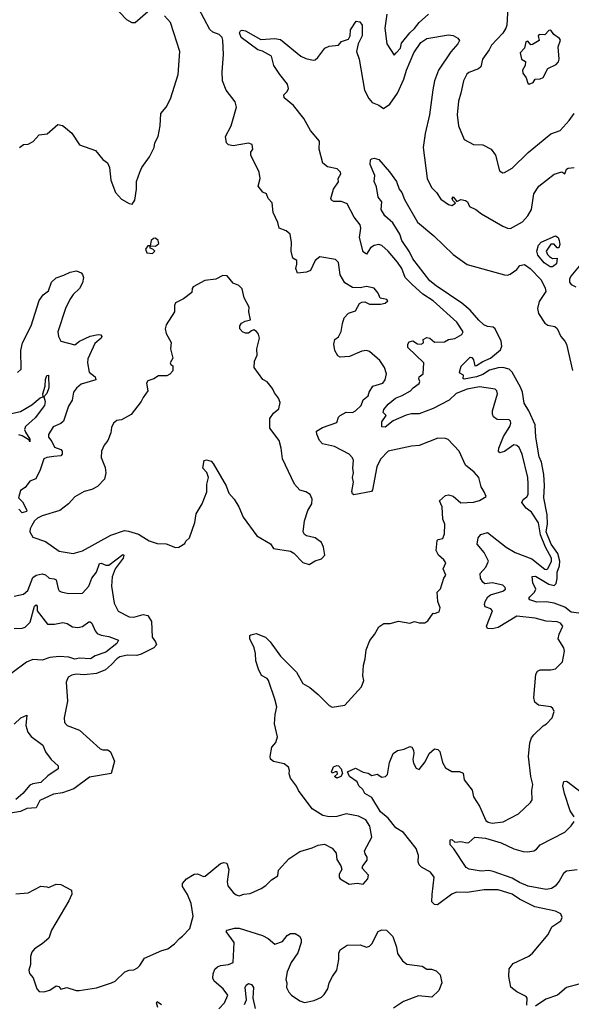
# Model space of a CAD drawing. Extents: x 1690054 to 1842981, y 782881 to 914114.
# Tile 407 of 656: x 1762490 to 1766046, y 890195 to 896550. Entities that reach past the tile are written whole.
import ezdxf

# ---------------------------------------------------------------- set-up
doc = ezdxf.new("R2010")
doc.units = 0

msp = doc.modelspace()

# ---------------------------------------------------------------- linework, layer by layer
at = {"layer": '0CON10XD'}
for points in [[(1765643.8, 896745), (1765631.2, 896515), (1765624.5, 896495), (1765605, 896461.9), (1765530.8, 896385), (1765517.1, 896355), (1765474.5, 896295), (1765463.1, 896245), (1765447.3, 896232.7), (1765385, 896210), (1765372, 896198), (1765351.9, 896155), (1765333.1, 896075), (1765318.1, 896025), (1765311.1, 895935), (1765319.2, 895865), (1765355, 895776.7), (1765415, 895744), (1765475, 895741.2), (1765530, 895715), (1765556.7, 895675), (1765583.9, 895573.9), (1765605, 895562.5), (1765615, 895563.3), (1765665, 895591.2), (1765768.3, 895691.7), (1765915, 895812.9), (1765975, 895834), (1766031.5, 895898.5), (1766065.4, 895944.6)], [(1763315, 896601.4), (1763235, 896530), (1763215, 896528.8), (1763179.7, 896549.7), (1763088, 896645)], [(1763519.4, 890620.6), (1763540, 890635), (1763585.8, 890685), (1763607.5, 890765), (1763594.4, 890845), (1763570.8, 890905), (1763538.6, 890955), (1763539.4, 890975), (1763565.8, 891005), (1763614.6, 891035.4), (1763635, 891036.9), (1763675, 891020.8), (1763685, 891022.5), (1763785, 891104), (1763805, 891110), (1763825, 891106.2), (1763837.1, 891065), (1763827.5, 890985), (1763830.9, 890960.9), (1763865, 890917.5), (1763885, 890902), (1763905, 890895.8), (1763935, 890906), (1763975, 890910), (1764047.3, 890942.7), (1764077.3, 890962.7), (1764112.1, 890997.9), (1764153.8, 891025), (1764159.3, 891060.7), (1764225, 891133.3), (1764295, 891181.2), (1764375.7, 891204.3), (1764415, 891223.3), (1764455, 891228.8), (1764503.9, 891203.9), (1764530.7, 891170.7), (1764535, 891130), (1764559.3, 891089.3), (1764567.5, 891065), (1764550, 891035), (1764550, 891015), (1764556.7, 891005), (1764615, 890970), (1764665, 890977.5), (1764705, 890970), (1764733.3, 891005), (1764739.5, 891029.5), (1764698.8, 891075), (1764701.7, 891088.3), (1764730, 891125), (1764730, 891145), (1764716.4, 891166.4), (1764713.3, 891185), (1764760, 891275), (1764747.5, 891345), (1764720.8, 891385), (1764675, 891408.6), (1764595, 891423.8), (1764535, 891407.5), (1764485, 891406), (1764445, 891413.8), (1764375, 891456.7), (1764286.7, 891575), (1764274.1, 891604.1), (1764236.7, 891655), (1764227, 891683), (1764230, 891705), (1764223.3, 891725), (1764195, 891747.5), (1764125, 891761.4), (1764107.5, 891777.5), (1764104.4, 891795), (1764115.5, 891854.5), (1764140.8, 891885), (1764151.7, 891921.7), (1764132.9, 892005), (1764137.1, 892065), (1764147.5, 892115), (1764135.7, 892165), (1764094.5, 892285), (1764085, 892297.3), (1764048.5, 892318.5), (1764028.6, 892358.6), (1764012.8, 892412.8), (1764010.2, 892460.2), (1764001.1, 892495), (1763972.9, 892555), (1763973.3, 892575), (1763979.3, 892580.7), (1764015, 892588), (1764073.8, 892565), (1764105, 892533.8), (1764171.2, 892441.2), (1764275, 892338.6), (1764315, 892265.7), (1764360.4, 892240.4), (1764415, 892195.8), (1764485, 892122.9), (1764505, 892113.6), (1764586.7, 892125), (1764693.8, 892245), (1764708.8, 892285), (1764702, 892315), (1764705.8, 892385), (1764717.5, 892425), (1764723.6, 892483.6), (1764746.4, 892543.6), (1764777.5, 892582.5), (1764805, 892632), (1764837.3, 892652.7), (1764877.8, 892652.2), (1764932.2, 892667.8), (1765005, 892655.6), (1765035, 892666.7), (1765065, 892657.9), (1765102.1, 892657.9), (1765120.3, 892669.7), (1765155, 892720), (1765165, 892717.5), (1765195, 892727.5), (1765201.2, 892755), (1765186.7, 892795), (1765181.2, 892855), (1765202.7, 892877.3), (1765224, 892945), (1765236.7, 892965), (1765219.4, 893005), (1765237.5, 893045), (1765225, 893064.2), (1765189.2, 893095), (1765175.6, 893125), (1765182.3, 893187.7), (1765188.8, 893195), (1765218.6, 893201.4), (1765227.7, 893232.3), (1765231.1, 893295), (1765217.4, 893327.4), (1765214.3, 893405), (1765196.2, 893445), (1765235, 893478.2), (1765255, 893483.1), (1765284.8, 893474.8), (1765335, 893431.9), (1765415, 893436.2), (1765453.6, 893446.4), (1765498.3, 893471.7), (1765483.8, 893503.8), (1765466, 893536), (1765450, 893595), (1765419.8, 893629.8), (1765364, 893675), (1765323.8, 893765), (1765251.2, 893841.2), (1765235, 893848), (1765185, 893848.8), (1765065, 893801.9), (1765015, 893796.7), (1764865, 893764.3), (1764815, 893714.5), (1764792.4, 893665), (1764764.6, 893515.4), (1764758.1, 893505), (1764644.3, 893484.3), (1764635, 893490), (1764631.4, 893505), (1764642.3, 893565), (1764634.6, 893595), (1764642.9, 893625), (1764637.8, 893655), (1764640.9, 893705), (1764635, 893722), (1764613.8, 893745), (1764520, 893795), (1764442, 893812), (1764422.5, 893835), (1764404.6, 893874.6), (1764403.3, 893895), (1764442.2, 893917.8), (1764535, 893951.1), (1764545.9, 893985), (1764555.5, 893995), (1764595, 894017.6), (1764635, 894014.5), (1764655, 894025.5), (1764690.7, 894059.3), (1764704.1, 894095.9), (1764737.1, 894122.9), (1764742, 894145), (1764766.9, 894185), (1764831.2, 894205), (1764846, 894225), (1764854.1, 894264.1), (1764841.4, 894305), (1764810.7, 894350.7), (1764745, 894409.2), (1764725, 894414.4), (1764695, 894410.9), (1764615.8, 894375.8), (1764555, 894370.8), (1764540.9, 894380.9), (1764522.5, 894415), (1764515.7, 894455.7), (1764520.8, 894485), (1764545, 894502.5), (1764563.2, 894536.8), (1764570.3, 894589.7), (1764582.5, 894625), (1764610, 894655), (1764655, 894671.2), (1764681.5, 894718.5), (1764695, 894727.5), (1764715, 894730), (1764745, 894713.8), (1764815, 894714), (1764845, 894721.2), (1764862.5, 894735), (1764857.5, 894745), (1764835, 894748.8), (1764813.6, 894753.6), (1764800, 894785), (1764775, 894816.7), (1764725, 894828.8), (1764685, 894818.8), (1764635, 894822), (1764585, 894852), (1764555, 894902.5), (1764545, 894982.5), (1764525, 895001.2), (1764425, 895020), (1764393.8, 894995), (1764365, 894932), (1764339.7, 894920.3), (1764280, 894915), (1764270, 894945), (1764277.3, 894972.7), (1764275.6, 894995), (1764250.4, 895010.4), (1764239.1, 895055), (1764242.1, 895112.1), (1764232.5, 895165), (1764207.5, 895187.5), (1764162.5, 895205), (1764155, 895240), (1764123.3, 895305), (1764117, 895367), (1764092.5, 895395), (1764080, 895425), (1764057, 895437), (1764027.5, 895475), (1764040, 895525), (1764033.3, 895565), (1763980, 895675), (1763980, 895695), (1763992.5, 895715), (1763987.5, 895745), (1763965, 895753.3), (1763865, 895736), (1763835, 895741.2), (1763823.8, 895755), (1763817.5, 895795), (1763852.2, 895865), (1763886.9, 895985), (1763879.1, 896019.1), (1763820, 896095), (1763797.5, 896155), (1763794.2, 896214.2), (1763804.3, 896325), (1763798.7, 896418.7), (1763794.3, 896435), (1763775, 896454.5), (1763735, 896470), (1763715, 896485.5), (1763643.2, 896623.2)], [(1762487.5, 895725), (1762515, 895743.3), (1762545, 895746.7), (1762575.8, 895764.2), (1762615, 895806.7), (1762667, 895813), (1762735, 895872.5), (1762765, 895866.7), (1762785, 895852.5), (1762826.4, 895816.4), (1762875, 895742.5), (1762977.5, 895705), (1763025, 895646.7), (1763055.9, 895625.9), (1763068, 895595), (1763076.7, 895515), (1763107.5, 895435), (1763145, 895392.5), (1763195, 895362.5), (1763215, 895360), (1763232.5, 895385), (1763243.3, 895455), (1763243.8, 895505), (1763263.3, 895565), (1763276.7, 895595), (1763326.7, 895665), (1763355.9, 895724.1), (1763362, 895755), (1763382, 895795), (1763395.8, 895865), (1763398.8, 895945), (1763433.3, 895985), (1763461.7, 896038.3), (1763510.8, 896195), (1763521.2, 896345), (1763483.1, 896465), (1763461.1, 896531.1), (1763422.5, 896575)], [(1765020.4, 894840.4), (1764975, 894885.7), (1764952.5, 894945), (1764925, 894984.5), (1764865, 895056.5), (1764825, 895091.5), (1764805, 895100), (1764775, 895092.7), (1764752.3, 895077.7), (1764725, 895036.9), (1764705, 895052.2), (1764680.4, 895145), (1764689.6, 895205), (1764685.6, 895225), (1764646.3, 895276.3), (1764600.9, 895360.9), (1764565.5, 895375.5), (1764515, 895377.1), (1764500, 895385), (1764495.7, 895395), (1764512.9, 895457.1), (1764545, 895502.5), (1764543.1, 895525), (1764560.8, 895555), (1764557.5, 895565), (1764537.4, 895587.4), (1764475, 895599.4), (1764444.9, 895624.9), (1764420.8, 895715), (1764422.9, 895765), (1764364.5, 895834.5), (1764321.9, 895911.9), (1764255.6, 895995), (1764194.2, 896045), (1764192, 896065), (1764214.1, 896085.9), (1764223.3, 896105), (1764216.4, 896133.6), (1764166, 896195), (1764128, 896255), (1764114, 896315), (1764055, 896347.2), (1764025, 896354.3), (1763917.5, 896435), (1763907.3, 896465), (1763913.3, 896476.8), (1763925, 896482.3), (1763945, 896478.2), (1764045, 896422.1), (1764135, 896428.5), (1764171.1, 896421.1), (1764302, 896315), (1764335, 896298.9), (1764381.7, 896288.3), (1764395, 896290.6), (1764412.5, 896305), (1764457.5, 896365), (1764485, 896378), (1764545, 896384.3), (1764565, 896408.9), (1764610, 896425), (1764619.4, 896445), (1764622.5, 896485), (1764659.2, 896540.8), (1764683.1, 896535), (1764698.4, 896515), (1764697.8, 896445), (1764686.9, 896423.1), (1764672.5, 896395), (1764661.8, 896345), (1764677.6, 896295), (1764713.8, 896095), (1764741, 896041), (1764762.9, 896015), (1764805, 895998.2), (1764835, 895977.5), (1764877.1, 896005), (1764926.4, 896075), (1764967, 896165), (1764983.6, 896225), (1765030.2, 896335), (1765075, 896402.2), (1765115, 896427.8), (1765255, 896452.8), (1765285, 896448.2), (1765315, 896431.1), (1765324.3, 896415), (1765315, 896393.3), (1765268.6, 896341.4), (1765189.6, 896225), (1765163.1, 896155), (1765153.1, 896096.9), (1765131.8, 895935), (1765104.6, 895815), (1765091.3, 895725), (1765117.9, 895525), (1765145, 895466), (1765176, 895435), (1765205, 895391.2), (1765255, 895356.7), (1765275, 895350), (1765300, 895365), (1765282.7, 895382.7), (1765278.8, 895395), (1765284.3, 895405.7), (1765307.5, 895377.5), (1765335, 895388.8), (1765365, 895383.8), (1765377.9, 895375), (1765388.8, 895345), (1765430.8, 895325), (1765466.8, 895296.8), (1765605, 895216.5), (1765635, 895203.5), (1765655, 895203.1), (1765732.5, 895245), (1765765.5, 895285), (1765788.5, 895325), (1765804.5, 895425), (1765836.9, 895475), (1765935, 895553.1), (1765985, 895566.9), (1766005, 895554.5), (1766015.7, 895584.3), (1766025, 895590.8), (1766065, 895595.5)], [(1764856.5, 896585), (1764843.3, 896495), (1764857.5, 896395), (1764905, 896320), (1764916.4, 896336.4), (1764945.4, 896365), (1764950.9, 896399.1), (1765004.8, 896465.2), (1765035, 896491.9), (1765065, 896532.7), (1765124.6, 896585)], [(1765775, 896134.3), (1765800, 896145), (1765813.1, 896166.9), (1765845, 896168.6), (1765865, 896177.5), (1765894.5, 896235.5), (1765948.7, 896261.3), (1765963, 896277), (1765967.1, 896295), (1765962.5, 896375), (1765976.6, 896416.6), (1765969.1, 896429.1), (1765933.6, 896453.6), (1765915, 896482.5), (1765900.7, 896479.3), (1765875, 896452.5), (1765840, 896455), (1765833.3, 896445), (1765840, 896415), (1765795, 896390), (1765785, 896387.5), (1765765, 896411.2), (1765753.2, 896406.8), (1765744.4, 896365), (1765715.8, 896335), (1765724.2, 896295), (1765750.7, 896280.7), (1765748.8, 896255), (1765732.2, 896225), (1765733.1, 896205), (1765755.6, 896175.6), (1765765, 896140), (1765775, 896134.3)], [(1766095, 892719.5), (1766045, 892727), (1766005, 892757.9), (1765935.8, 892785), (1765885, 892792.7), (1765825, 892790.5), (1765779.2, 892805), (1765772.9, 892815), (1765778.1, 892825), (1765809.2, 892855), (1765817.7, 892875), (1765797.9, 892915), (1765793.6, 892956.4), (1765815, 892957.5), (1765902.2, 892907.8), (1765935, 892898.1), (1765948.8, 892911.2), (1765956, 892944), (1765955.2, 892985), (1765969.5, 893025), (1765971.7, 893055), (1765959.6, 893105), (1765916.1, 893165), (1765883.5, 893245), (1765891.8, 893295), (1765891.4, 893355), (1765868.5, 893465), (1765873.3, 893543.3), (1765869.2, 893615), (1765853.2, 893693.2), (1765838.5, 893728.5), (1765817.9, 893855), (1765812.5, 893935), (1765773.3, 894025), (1765743.2, 894075), (1765731.1, 894145), (1765718.7, 894178.7), (1765665.9, 894275.9), (1765645, 894294.5), (1765605, 894305.5), (1765575, 894303.9), (1765518.7, 894288.7), (1765475, 894259.6), (1765435, 894244.5), (1765355, 894228.9), (1765348.1, 894235), (1765352, 894255), (1765327.6, 894267.6), (1765324.5, 894275), (1765336.1, 894313.9), (1765395, 894371.1), (1765405, 894370.5), (1765416.5, 894355), (1765425, 894316.7), (1765435, 894318.6), (1765475.9, 894344.1), (1765525.6, 894365), (1765589.9, 894420.1), (1765597.5, 894442.5), (1765593.6, 894475), (1765555.3, 894555), (1765541.5, 894565), (1765505, 894570), (1765481.3, 894581.3), (1765449.6, 894609.6), (1765394.8, 894674.8), (1765340.4, 894720.4), (1765175, 894831.8), (1765135, 894865.5), (1765025, 895006.4), (1765002.4, 895052.4), (1764953.2, 895125), (1764940, 895165), (1764895, 895239.2), (1764844.4, 895285), (1764820.4, 895325), (1764823.5, 895375), (1764801.1, 895405), (1764791.1, 895471.1), (1764776.2, 895505), (1764779.2, 895545), (1764749.1, 895615), (1764752, 895645), (1764758.8, 895651.2), (1764775, 895656), (1764805, 895647.5), (1764875, 895567.5), (1764920, 895505), (1764936.7, 895455), (1764953.6, 895433.6), (1764970.3, 895390.3), (1765055, 895243.3), (1765160, 895155), (1765284.5, 895034.5), (1765375, 894970), (1765615, 894903.1), (1765635, 894901.4), (1765652.1, 894907.9), (1765695, 894938.6), (1765715, 894963.1), (1765745, 894968.9), (1765781.4, 894945), (1765851.3, 894871.3), (1765878.2, 894818.2), (1765882.3, 894795), (1765838.4, 894731.6), (1765828.8, 894685), (1765833.7, 894653.7), (1765875, 894591.4), (1765895, 894579.2), (1765939.5, 894569.5), (1765955, 894557.5), (1765978, 894505), (1766005, 894476), (1766015.7, 894455), (1766054.7, 894285)], [(1763345, 895040), (1763360, 895055), (1763348.3, 895068.3), (1763330, 895075), (1763330, 895090), (1763365, 895087.5), (1763386.7, 895105), (1763383.3, 895125), (1763365, 895140), (1763351.7, 895138.3), (1763337.5, 895125), (1763330, 895090), (1763315, 895090), (1763300.7, 895069.3), (1763310, 895045), (1763345, 895040)], [(1765925, 894954.2), (1765910, 894955), (1765871.1, 894981.1), (1765829.8, 895029.8), (1765823.3, 895055), (1765834.4, 895095), (1765852, 895115), (1765945, 895154.2), (1765961.2, 895145), (1765968.6, 895125), (1765971.7, 895098.3), (1765965, 895077.5), (1765955, 895077.5), (1765935, 895101.2), (1765915, 895102), (1765884.3, 895055), (1765891.9, 895035), (1765905, 895021.4), (1765925, 895008.8), (1765955, 895010), (1765951.2, 894975), (1765925, 894954.2)], [(1766118.5, 894985), (1766043.2, 894895), (1766033.8, 894875), (1766034.4, 894855), (1766045, 894841.4), (1766075, 894825.8)], [(1762475, 894273.8), (1762500, 894295), (1762497.5, 894415), (1762508.2, 894465), (1762562.7, 894575), (1762615, 894738), (1762641.9, 894775), (1762675, 894800), (1762695, 894856.2), (1762725.6, 894884.4), (1762775, 894900), (1762815, 894920.6), (1762855, 894928.8), (1762885, 894916.7), (1762895.5, 894905.5), (1762901.1, 894885), (1762895, 894851.2), (1762875.3, 894814.7), (1762833.5, 894776.5), (1762812.9, 894745), (1762784.6, 894685), (1762734.5, 894535), (1762738.9, 894505), (1762755, 894476), (1762845, 894451.9), (1762875.4, 894474.6), (1762945, 894506.9), (1762995, 894518.9), (1763013.3, 894515), (1763020, 894505), (1763015.8, 894495), (1762975, 894460), (1762927.9, 894362.1), (1762926.6, 894335), (1762937.9, 894275), (1762975.8, 894245), (1762980, 894225), (1762885, 894197.8), (1762855, 894172.5), (1762836.7, 894145), (1762827.3, 894095), (1762805, 894056), (1762772.1, 893957.9), (1762755, 893943.1), (1762705, 893922.5), (1762675, 893873.3), (1762674.5, 893855), (1762697.4, 893827.4), (1762715, 893791.5), (1762755.8, 893775), (1762764.4, 893765), (1762764.3, 893745.7), (1762755, 893736), (1762709.6, 893730.4), (1762665, 893723.8), (1762645.7, 893715), (1762622, 893645), (1762592.8, 893587.2), (1762555, 893571.4), (1762525, 893530.8), (1762495, 893511.4), (1762482.9, 893465), (1762507.9, 893437.9), (1762535.9, 893385), (1762533.6, 893376.4), (1762505, 893367.6), (1762485, 893390.8)], [(1764355, 893033.3), (1764395, 893056.7), (1764435, 893070), (1764456.7, 893095), (1764449.4, 893145), (1764435, 893175.8), (1764395, 893206), (1764339.3, 893219.3), (1764326.7, 893226.7), (1764316.7, 893245), (1764326.2, 893315), (1764348.3, 893381.7), (1764373.8, 893425), (1764376.1, 893456.1), (1764362.5, 893485), (1764335, 893503.3), (1764295, 893513.3), (1764261.7, 893551.7), (1764184.3, 893715), (1764176.5, 893785), (1764162.9, 893835), (1764103.1, 893913.1), (1764103.4, 893976.6), (1764125, 894010), (1764161.2, 894038.8), (1764168.3, 894078.3), (1764158.3, 894108.3), (1764131.7, 894141.7), (1764118.8, 894168.8), (1764085, 894212.5), (1764057, 894227), (1764001.2, 894305), (1764003.8, 894345), (1764020, 894385), (1764018, 894425), (1764036.2, 894495), (1764029.5, 894519.5), (1764017, 894537), (1763998.3, 894548.3), (1763985, 894541.2), (1763965, 894526.9), (1763945, 894526.4), (1763926.9, 894535), (1763908.1, 894555), (1763908.1, 894575), (1763919.8, 894590.2), (1763944, 894604), (1763977.7, 894612.3), (1763967.2, 894665), (1763969.7, 894695), (1763937.5, 894755), (1763923.6, 894813.6), (1763903.6, 894833.6), (1763865, 894850), (1763826.3, 894896.3), (1763800.3, 894899.7), (1763755, 894876.2), (1763683, 894867), (1763607.5, 894825), (1763601.2, 894815), (1763600, 894790), (1763545, 894747.5), (1763495, 894722.5), (1763487.5, 894705), (1763487.5, 894665), (1763435, 894580), (1763426.7, 894555), (1763433.8, 894525), (1763466.4, 894466.4), (1763461.2, 894425), (1763476.2, 894365), (1763460, 894335), (1763463.6, 894323.6), (1763477.5, 894315), (1763477, 894283), (1763458.3, 894261.7), (1763438, 894252), (1763385, 894251.9), (1763355, 894232.5), (1763315, 894220), (1763307.5, 894205), (1763316.7, 894155), (1763285, 894112.5), (1763273.8, 894085), (1763207.7, 894002.3), (1763145, 893966.7), (1763115, 893963.8), (1763095, 893946.7), (1763081.5, 893918.5), (1763077, 893883), (1763058.8, 893835), (1763033.8, 893805), (1763016.2, 893765), (1763014, 893725), (1763040.5, 893660.5), (1763045.7, 893625), (1763035.5, 893584.5), (1762992.1, 893537.9), (1762955, 893517.5), (1762905.8, 893504.2), (1762845, 893470), (1762805, 893426.2), (1762747.4, 893382.6), (1762635, 893348), (1762605, 893332.9), (1762584.5, 893315), (1762567.5, 893285), (1762557.5, 893265), (1762555.8, 893245), (1762575, 893211.2), (1762655, 893181.2), (1762745, 893120), (1762835, 893104), (1762895, 893121.9), (1763077.8, 893222.2), (1763165, 893252.4), (1763191.1, 893248.9), (1763255, 893230.5), (1763325, 893186.2), (1763375, 893170), (1763435, 893166.7), (1763495, 893143.8), (1763515, 893146.7), (1763555, 893170), (1763560, 893185), (1763583.6, 893206.4), (1763619.2, 893305), (1763628.3, 893361.7), (1763666.7, 893425), (1763697, 893503), (1763697, 893553), (1763707.5, 893595), (1763697, 893627), (1763670, 893655), (1763680, 893705), (1763695, 893710), (1763725, 893700), (1763736.7, 893685), (1763820.7, 893540.7), (1763837.5, 893495), (1763872.5, 893455), (1763902.5, 893405), (1763929.5, 893339.5), (1764018.8, 893218.8), (1764106.4, 893166.4), (1764125, 893137.5), (1764235, 893120), (1764256.4, 893106.4), (1764315, 893047.5), (1764355, 893033.3)], [(1765760.5, 890190.5), (1765760.6, 890235), (1765755.5, 890245.5), (1765695, 890275.5), (1765655.6, 890305.6), (1765642.5, 890375), (1765645.5, 890425), (1765670.5, 890459.5), (1765773.3, 890506.7), (1765795, 890525.6), (1765896.9, 890645), (1765921.4, 890695), (1765978, 890735), (1765987.1, 890755), (1765978.3, 890778.3), (1765945, 890796.5), (1765811.2, 890825), (1765713.1, 890873.1), (1765665, 890906), (1765574.8, 890934.8), (1765484.7, 890935.3), (1765375, 890916.4), (1765305, 890919.1), (1765275, 890907.3), (1765182.7, 890837.3), (1765165, 890840), (1765147.6, 890857.6), (1765148.8, 890905), (1765161.5, 891015), (1765138.7, 891048.7), (1765080, 891080), (1765066.2, 891095), (1765059.2, 891115), (1765060.9, 891155), (1765045, 891201.9), (1764965, 891304.7), (1764914.4, 891334.4), (1764865, 891397.3), (1764815, 891437.2), (1764760.4, 891530.4), (1764715.2, 891555.2), (1764702.6, 891582.6), (1764676.7, 891605), (1764665, 891630.5), (1764616.9, 891665), (1764603.8, 891695), (1764655, 891719.2), (1764705, 891694.6), (1764737, 891687), (1764761.1, 891671.1), (1764795, 891680.2), (1764825, 891660.5), (1764847.5, 891665), (1764861.7, 891678.3), (1764874.3, 891755.7), (1764896.7, 891815), (1764925, 891833.3), (1764968.8, 891841.2), (1765005, 891860), (1765017.5, 891855), (1765028.8, 891835), (1765031.2, 891815), (1765024, 891775), (1765029.3, 891750.7), (1765045, 891720), (1765065, 891710), (1765105, 891760), (1765130, 891815), (1765165, 891843.3), (1765185, 891840), (1765197.7, 891827.7), (1765215.6, 891755), (1765235, 891721.1), (1765275, 891698.2), (1765325, 891697.5), (1765348, 891688), (1765355.4, 891645), (1765406.5, 891576.5), (1765415.4, 891535), (1765455, 891473.3), (1765495, 891382.2), (1765510.4, 891370.4), (1765535, 891364.6), (1765606.2, 891373.8), (1765705.5, 891424.5), (1765782.9, 891497.1), (1765794, 891515), (1765790.8, 891575), (1765798.8, 891615), (1765784.2, 891665), (1765770.8, 891795), (1765777.9, 891882.1), (1765788.6, 891915), (1765804, 891935), (1765865, 891993.3), (1765886.7, 892005), (1765923.8, 892045), (1765936.2, 892085), (1765926.2, 892105), (1765913.3, 892115), (1765835.5, 892125.5), (1765810.6, 892145), (1765804.4, 892175), (1765817.5, 892325), (1765828.6, 892345), (1765845, 892353.5), (1765915, 892353.1), (1765945, 892361.5), (1765989.5, 892405), (1766002.7, 892475), (1765997.3, 892495), (1765962.2, 892555), (1765968.9, 892585), (1765991.9, 892635), (1765977.1, 892655), (1765955, 892662.9), (1765885, 892667.3), (1765813.6, 892686.4), (1765695, 892700.4), (1765575, 892627.8), (1765535, 892618.2), (1765505, 892620), (1765500, 892635), (1765537.8, 892735), (1765527.3, 892747.3), (1765490.9, 892760.9), (1765486.9, 892775), (1765491.5, 892795), (1765508.9, 892825), (1765525, 892838.5), (1765605, 892862.2), (1765622, 892875), (1765620.8, 892885), (1765605, 892900.6), (1765535.5, 892914.5), (1765489.7, 892909.7), (1765475, 892919.2), (1765461.5, 892945), (1765459.4, 892975), (1765494.2, 893015.8), (1765511.6, 893055), (1765485, 893110.6), (1765440, 893165), (1765445.7, 893205), (1765463.5, 893226.5), (1765505, 893240), (1765626.6, 893146.6), (1765685, 893110.7), (1765791.2, 893071.2), (1765875, 893004.2), (1765885, 893001.2), (1765895, 893006.6), (1765918.9, 893055), (1765917.5, 893075), (1765879.8, 893145), (1765848, 893225), (1765835, 893302.7), (1765790.5, 893370.5), (1765755, 893396.8), (1765728.3, 893435), (1765735, 893454.2), (1765759.5, 893470.5), (1765768.2, 893485), (1765767.1, 893555), (1765766, 893596), (1765730, 893745), (1765709.5, 893789.5), (1765695, 893801.1), (1765675, 893805.4), (1765615, 893762.5), (1765585, 893754.4), (1765576.7, 893765), (1765578, 893785), (1765609.8, 893860.2), (1765650, 893925), (1765656.9, 893946.9), (1765655, 893958.8), (1765645, 893968.1), (1765568.7, 893968.7), (1765545, 893986.2), (1765537.5, 894005), (1765538.2, 894025), (1765570.6, 894135), (1765565.8, 894155), (1765554.4, 894164.4), (1765455, 894179.5), (1765375, 894166.2), (1765303.2, 894136.8), (1765258.9, 894095), (1765155, 894040), (1765065, 894006.4), (1765015, 894005.4), (1764982.5, 893997.5), (1764898.3, 893961.7), (1764845, 893920.8), (1764825, 893922.5), (1764824.5, 893955.5), (1764852, 893995), (1764833.3, 894015), (1764838.2, 894035), (1764865, 894068.5), (1764912.6, 894107.4), (1764956.4, 894123.6), (1765008.6, 894155), (1765025.8, 894175), (1765065, 894201.5), (1765070, 894215), (1765062.5, 894232.5), (1765064.4, 894245.6), (1765090, 894265), (1765095.8, 894335), (1764992.5, 894435), (1764992.5, 894455), (1765000, 894470), (1765025, 894477.1), (1765055, 894457.1), (1765077.5, 894455), (1765093.8, 894465), (1765090.8, 894485), (1765115, 894499.1), (1765135, 894494.4), (1765165, 894467.8), (1765229.1, 894470.9), (1765255, 894486), (1765295, 894491.4), (1765341.1, 894518.9), (1765349.2, 894535), (1765308.2, 894598.2), (1765155.5, 894735.5), (1765088.8, 894778.8), (1765020.4, 894840.4)], [(1762365, 893992.9), (1762495, 894021.9), (1762568, 894065), (1762621.1, 894108.9), (1762640, 894115), (1762637.9, 894135), (1762653.1, 894185), (1762655, 894226.7), (1762665, 894253.3), (1762675, 894256.7), (1762678.2, 894175), (1762665, 894137.5), (1762646.2, 894115), (1762652.8, 894085), (1762650.3, 894059.7), (1762590.1, 893979.9), (1762527.5, 893925), (1762521.5, 893905), (1762527.7, 893887.7), (1762555, 893843.3), (1762555.5, 893824.5), (1762548.8, 893838.8), (1762505, 893863.5), (1762485, 893869.7)], [(1762455, 892830.5), (1762515, 892842.3), (1762542.3, 892865), (1762575, 892949.4), (1762595, 892965.4), (1762634.5, 892974.5), (1762655, 892967.1), (1762679.2, 892945), (1762712.1, 892942.1), (1762724, 892935), (1762737.5, 892877.5), (1762744.4, 892864.4), (1762757, 892857), (1762805, 892845.6), (1762895, 892849.2), (1762936.1, 892893.9), (1762954.5, 892945), (1762985.3, 892985), (1763005, 893040), (1763015, 893042.2), (1763045, 893028.6), (1763065, 893030.5), (1763155, 893099.4), (1763162, 893095), (1763155.8, 893075), (1763104.2, 893005.8), (1763086.7, 892955), (1763081.1, 892895), (1763097.8, 892785), (1763125, 892732.5), (1763195, 892695.5), (1763225, 892694), (1763285, 892711.2), (1763315, 892704.2), (1763338.8, 892665), (1763343.1, 892565), (1763366, 892535), (1763372, 892515), (1763353.8, 892495), (1763273.3, 892455), (1763245, 892446.7), (1763185, 892448.2), (1763135, 892438.2), (1763115, 892425.5), (1763081, 892389), (1763042.7, 892355), (1762985, 892330.2), (1762905, 892321.8), (1762854.4, 892325.6), (1762825, 892320), (1762802.9, 892307.1), (1762788.8, 892275), (1762798.8, 892151.2), (1762775.7, 892045), (1762779.4, 892015), (1762795, 891994.4), (1762875, 891963.8), (1763008, 891845), (1763025, 891837.8), (1763057, 891837), (1763075, 891825.8), (1763100.9, 891765), (1763078.6, 891685), (1762939.2, 891660.7), (1762839.4, 891585), (1762765, 891560.7), (1762708.2, 891551.8), (1762620.1, 891509.9), (1762595, 891463.7), (1762535, 891458.4), (1762495, 891439.7), (1762405, 891425.3)], [(1762455, 892621.1), (1762505, 892622.5), (1762525, 892628.8), (1762558.1, 892661.9), (1762584.6, 892764.6), (1762595, 892774.3), (1762602.2, 892765), (1762602.1, 892735), (1762669.5, 892649.5), (1762715, 892648.8), (1762768.5, 892658.5), (1762795, 892652.9), (1762830.7, 892630.7), (1762865, 892626.7), (1762895.4, 892634.6), (1762935, 892663.8), (1762945, 892663.8), (1762955.6, 892655), (1762976.7, 892605), (1762989.5, 892589.5), (1763015, 892576.9), (1763065, 892570), (1763126.4, 892546.4), (1763116.1, 892525), (1763045, 892467.9), (1762975.5, 892445), (1762945.2, 892424.8), (1762875, 892429.5), (1762845, 892423.5), (1762805.6, 892435.6), (1762745, 892439.8), (1762685, 892433.4), (1762635, 892415.8), (1762575, 892420.6), (1762532.5, 892402.5), (1762347.1, 892265)], [(1762455, 892002.5), (1762498, 892045), (1762535, 892062.5), (1762529.7, 891995), (1762541.6, 891951.6), (1762563.9, 891923.9), (1762638.1, 891868.1), (1762655.7, 891825), (1762691.9, 891775), (1762736.7, 891735), (1762737.5, 891715), (1762670.3, 891669.7), (1762625, 891626.9), (1762575, 891619.3), (1762555, 891609.3), (1762510.8, 891555), (1762465, 891516.6)], [(1764535, 891654.4), (1764518.8, 891665), (1764537.9, 891682.1), (1764536.2, 891695), (1764523.6, 891696.4), (1764505, 891686.7), (1764500, 891695), (1764512.8, 891727.2), (1764535, 891736.9), (1764545, 891734), (1764562, 891715), (1764570.8, 891685), (1764561.2, 891665), (1764535, 891654.4)], [(1766064.5, 891405), (1766038.9, 891445), (1766002.1, 891555), (1765991.9, 891605), (1765997.5, 891632.5), (1766014.2, 891635.8), (1766025, 891630), (1766130.1, 891550.1)], [(1766085, 891063.2), (1766015, 891054.6), (1765995, 891039.6), (1765968.9, 890991.1), (1765942, 890958), (1765917.9, 890942.1), (1765885, 890935.5), (1765768.7, 890958.7), (1765712.1, 890982.1), (1765665, 891010.3), (1765543.4, 891053.4), (1765515, 891058.2), (1765465, 891054.6), (1765388, 891068), (1765367.6, 891077.6), (1765288.8, 891198.8), (1765264.5, 891224.5), (1765265, 891257.5), (1765275, 891259.2), (1765295, 891241.5), (1765334.4, 891245.6), (1765375, 891237.5), (1765385, 891238.8), (1765425, 891273.3), (1765492.7, 891267.3), (1765595, 891238.1), (1765675, 891198.6), (1765735, 891182.5), (1765765, 891180), (1765803.6, 891186.4), (1765822.6, 891197.4), (1765845, 891225.6), (1766005, 891307.1), (1766045, 891346.4), (1766063.8, 891375)], [(1762465, 890909.2), (1762545, 890914), (1762625, 890957.5), (1762663.8, 890953.8), (1762675, 890950), (1762725, 890970.8), (1762755, 890968), (1762823, 890933), (1762826.4, 890906.4), (1762807.4, 890862.6), (1762695.5, 890675), (1762677.3, 890622.7), (1762634.5, 890585.5), (1762585, 890553.8), (1762568.3, 890531.7), (1762560, 890505), (1762558.3, 890451.7), (1762547.5, 890415), (1762552.5, 890395), (1762575.9, 890365.9), (1762600, 890295), (1762615, 890277.5), (1762645, 890276.7), (1762685, 890286.2), (1762725, 890313.8), (1762741.2, 890311.2), (1762755, 890293.3), (1762793.6, 890303.6), (1762853.6, 890283.6), (1762873.6, 890283.6), (1762985, 890302.5), (1763082.5, 890335), (1763104.3, 890345.7), (1763166.7, 890405), (1763195, 890415.8), (1763225, 890418.8), (1763248.8, 890431.2), (1763265, 890446.2), (1763295, 890494), (1763405, 890543.8), (1763445, 890553.8), (1763486.7, 890585), (1763519.4, 890620.6)], [(1763774.6, 890165.4), (1763810, 890205), (1763832.5, 890255), (1763802.2, 890295), (1763742.7, 890345), (1763735.4, 890365), (1763737, 890393), (1763748.3, 890421.7), (1763765, 890436.9), (1763785, 890445.6), (1763835, 890452.2), (1763865.8, 890465), (1763872.7, 890595), (1763821.9, 890665), (1763826.7, 890675), (1763875, 890686.7), (1763905, 890686.8), (1764055, 890638.6), (1764090.7, 890620.7), (1764135, 890584.2), (1764185, 890600.8), (1764215, 890640), (1764235, 890652.9), (1764265, 890651.9), (1764294, 890635), (1764304.3, 890615), (1764305.5, 890594.5), (1764282.1, 890527.9), (1764240.4, 890465), (1764214.1, 890405), (1764206.4, 890355), (1764212.2, 890335), (1764210, 890305), (1764224.2, 890274.2), (1764242.2, 890255), (1764295, 890217.1), (1764325, 890207.5), (1764389.1, 890220.9), (1764435, 890240.8), (1764451.7, 890258.3), (1764475.5, 890295), (1764484.6, 890335), (1764505.6, 890375), (1764534.4, 890415), (1764547.9, 890485), (1764546.7, 890525), (1764555, 890546.5), (1764601.9, 890578.1), (1764685, 890578.6), (1764725, 890564.3), (1764745, 890570.8), (1764760, 890585)], [(1764760, 890585), (1764800, 890665), (1764825, 890677.1), (1764854.6, 890674.6), (1764895, 890633.3), (1764920, 890565), (1764925, 890522.5), (1764957.5, 890475), (1764985, 890454.3), (1765085, 890441.4), (1765115, 890422), (1765145, 890422.5), (1765175, 890412.5), (1765200, 890385), (1765211.2, 890335), (1765192, 890285), (1765147.6, 890242.4), (1765060.2, 890249.8), (1764965, 890214.3), (1764899.2, 890170.8)], [(1763938.9, 890195), (1763951.7, 890225), (1763942.5, 890305), (1763950.2, 890319.8), (1763965, 890328.9), (1763985, 890322.6), (1763997, 890305), (1763992, 890235), (1764008.9, 890168.9)], [(1766394.3, 890145), (1766365, 890215.4), (1766263, 890283), (1766135, 890322.9), (1766095, 890325.8), (1766015, 890304.2), (1765957.5, 890255), (1765882.3, 890227.7), (1765816.2, 890183.8)], [(1763380.5, 890175), (1763371.1, 890205), (1763375, 890213.8), (1763403.2, 890193.2)]]:
    msp.add_lwpolyline(points, dxfattribs=at)

doc.saveas('drawing.dxf')
